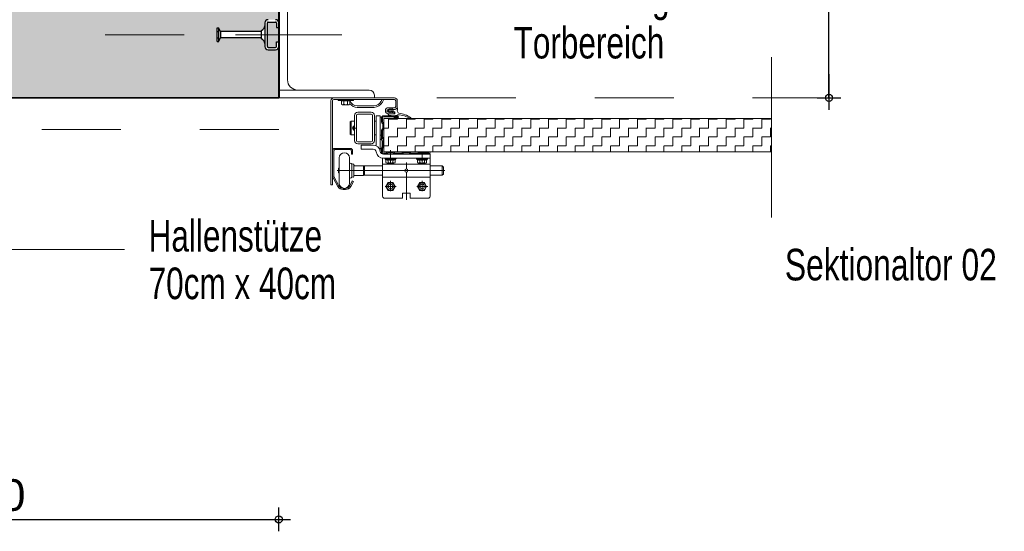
# Model space of a CAD drawing. Header units: metres. Extents: x 1314 to 1415, y -87 to -52.
# Tile 531 of 656: x 1403.578 to 1404.825, y -71.903 to -71.255. Entities that reach past the tile are written whole.
import ezdxf

# ---------------------------------------------------------------- set-up
doc = ezdxf.new("R2010")
doc.units = ezdxf.units.M
doc.header["$PDMODE"] = 65
for name, pattern in [('AUSGEZOGEN', [0]), ('GETRENNT2_S10', [0.045, 0.02, -0.01, 0, -0.005, 0, -0.01]), ('GETRENNT2_S6', [0.12, 0.07, -0.01, 0.01, -0.01, 0.01, -0.01]), ('PUNKT2_S9', [0.0015, 0, -0.0015]), ('STRICHLINIE2_S3', [0.275, 0.2, -0.075])]:
    doc.linetypes.add(name, pattern=pattern)
for name, color, linetype in [('XR$9$_40732', 7, 'Continuous'), ('XR$9$_40733', 7, 'Continuous'), ('XR$9$_42143', 7, 'Continuous'), ('XR$9$_42154', 7, 'Continuous')]:
    doc.layers.add(name, color=color, linetype=linetype)
for name, color, linetype, lineweight in [('XR$9$Maßlinie 1_50', 7, 'AUSGEZOGEN', 25), ('XR$9$Muster', 4, 'AUSGEZOGEN', 13), ('XR$9$Möblierung', 4, 'AUSGEZOGEN', 13), ('XR$9$Text 1_100', 3, 'AUSGEZOGEN', 18), ('XR$9$Wand Mauerwerk tr_1', 42, 'AUSGEZOGEN', 18)]:
    doc.layers.add(name, color=color, linetype=linetype, lineweight=lineweight)
doc.styles.add('ARIAL', font='arial.ttf')
doc.dimstyles.new('DIMSTYLE_28', dxfattribs={"dimtxt": 0.04, "dimasz": 0.03, "dimexe": 0, "dimexo": 1e-06, "dimgap": 0.02, "dimtad": 2, "dimdec": 1, "dimlfac": 100, "dimrnd": 0.5, "dimzin": 4, "dimdsep": 46, "dimtxsty": 'ARIAL', "dimblk1": 'ALL_ML_KREIS', "dimblk2": 'ALL_ML_KREIS', "dimsah": 1, "dimcen": 0, "dimse1": 1, "dimse2": 1, "dimclrd": 7, "dimclre": 7, "dimclrt": 7, "dimadec": 0, "dimazin": 0, "dimtfac": 1, "dimtdec": 0, "dimtix": 1, "dimtmove": 2, "dimatfit": 3, "dimfxl": 0, "dimtzin": 0, "dimlwd": 0, "dimlwe": 25, "dimarcsym": 0})

# ---------------------------------------------------------------- blocks, each defined once
blk = doc.blocks.new('COMPLEXOBJECT_76')
at = {"layer": 'XR$9$_40732', "color": 3, "linetype": 'AUSGEZOGEN', "lineweight": 13, "transparency": 33554687}
for p, q in [((1403.907, -71.2344), (1403.907, -71.3544)), ((1403.9105, -71.2344), (1403.907, -71.2344)), ((1403.917, -71.3314), (1403.917, -71.2409)), ((1404.0205, -71.3444), (1403.93, -71.3444)), ((1403.907, -71.3544), (1404.027, -71.3544)), ((1403.9765, -71.3544), (1403.996, -71.3544)), ((1404.027, -71.3544), (1404.027, -71.3509))]:
    blk.add_line(p, q, dxfattribs=at)
for centre, radius, start, end in [((1403.9105, -71.2409), 0.0065, 0, 90), ((1403.93, -71.3314), 0.013, 180, 270), ((1404.0205, -71.3509), 0.0065, 0, 90)]:
    blk.add_arc(centre, radius, start, end, dxfattribs=at)
blk = doc.blocks.new('ALL_ML_KREIS')
at = {"color": 0, "linetype": 'ByBlock', "lineweight": -2}
for p, q in [((0, -0.5), (0, 0.5)), ((-1, 0), (0.5, 0))]:
    blk.add_line(p, q, dxfattribs=at)
blk.add_circle((0, 0), 0.15, dxfattribs=at)
blk = doc.blocks.new('*D640')
at = {"layer": 'DEFPOINTS', "color": 7, "linetype": 'AUSGEZOGEN', "lineweight": 25, "transparency": 33554687}
for p in [(1404.4571, -70.9544), (1404.459, -71.3544), (1404.6026, -71.3544)]:
    blk.add_point(p, dxfattribs=at)
at = {"layer": 'XR$9$Maßlinie 1_50', "color": 7, "linetype": 'AUSGEZOGEN', "lineweight": -2, "transparency": 33554687}
blk.add_line((1404.6026, -71.3544), (1404.6026, -70.9544), dxfattribs=at)
at = {"layer": 'XR$9$Maßlinie 1_50', "color": 7, "linetype": 'AUSGEZOGEN', "lineweight": 25, "transparency": 33554687, "xscale": 0.03, "yscale": 0.03, "zscale": 0.03}
for p, rotation in [((1404.6026, -70.9544), 90), ((1404.6026, -71.3544), 270)]:
    blk.add_blockref('ALL_ML_KREIS', p, dxfattribs=dict(at, rotation=rotation))
at = {"layer": 'XR$9$Maßlinie 1_50', "color": 7, "linetype": 'AUSGEZOGEN', "lineweight": 25, "transparency": 33554687, "insert": (1404.5719, -71.1561), "char_height": 0.04, "width": 0.16, "attachment_point": 5, "rotation": 90, "style": 'ARIAL'}
blk.add_mtext('\\A1;{\\A1;{40\\H0.026400;\\S^ ;}}', dxfattribs=at)
blk = doc.blocks.new('*D657')
at = {"layer": 'DEFPOINTS', "color": 7, "linetype": 'AUSGEZOGEN', "lineweight": 25, "transparency": 33554687}
for p in [(1403.206, -71.3544), (1403.906, -71.3544), (1403.206, -71.888)]:
    blk.add_point(p, dxfattribs=at)
at = {"layer": 'XR$9$Maßlinie 1_50', "color": 7, "linetype": 'AUSGEZOGEN', "lineweight": -2, "transparency": 33554687}
blk.add_line((1403.206, -71.888), (1403.906, -71.888), dxfattribs=at)
at = {"layer": 'XR$9$Maßlinie 1_50', "color": 7, "linetype": 'AUSGEZOGEN', "lineweight": 25, "transparency": 33554687, "xscale": 0.03, "yscale": 0.03, "zscale": 0.03, "rotation": 180}
blk.add_blockref('ALL_ML_KREIS', (1403.206, -71.888), dxfattribs=at)
at = {"layer": 'XR$9$Maßlinie 1_50', "color": 7, "linetype": 'AUSGEZOGEN', "lineweight": 25, "transparency": 33554687, "xscale": 0.03, "yscale": 0.03, "zscale": 0.03}
blk.add_blockref('ALL_ML_KREIS', (1403.906, -71.888), dxfattribs=at)
at = {"layer": 'XR$9$Maßlinie 1_50', "color": 7, "linetype": 'AUSGEZOGEN', "lineweight": 25, "transparency": 33554687, "insert": (1403.5542, -71.8574), "char_height": 0.04, "width": 0.16, "attachment_point": 5, "style": 'ARIAL'}
blk.add_mtext('\\A1;{\\A1;{70\\H0.026400;\\S^ ;}}', dxfattribs=at)

msp = doc.modelspace()

# ---------------------------------------------------------------- hatches: boundary and pattern name
at = {"layer": 'XR$9$Muster', "linetype": 'AUSGEZOGEN', "lineweight": 13, "transparency": 33554687}
h = msp.add_hatch(dxfattribs=at)
h.set_pattern_fill('MUSTER', color=4, scale=0.01125, angle=90, style=0, pattern_type=2)
h.set_pattern_definition([(90, (-0.0225, 0.0225), (-0.01125, 0.01125), [0.01125, -0.01125]), (180, (-0.0225, 0.0225), (-0.01125, -0.01125), [0.01125, -0.01125])])
h.paths.add_polyline_path([(1404.039, -71.4226), (1404.53, -71.4226), (1404.53, -71.3806), (1404.039, -71.3806)], flags=0)
at = {"layer": 'XR$9$Möblierung', "linetype": 'AUSGEZOGEN', "lineweight": 13, "transparency": 33554687}
for points in [[(1403.83, -71.0464), (1403.8318, -71.0499), (1403.8321, -71.0501), (1403.8321, -71.0504), (1403.8843, -71.0504), (1403.8843, -71.0491), (1403.8855, -71.0482), (1403.8865, -71.0471), (1403.8873, -71.0459), (1403.8885, -71.0436), (1403.8885, -71.0394), (1403.8887, -71.0381), (1403.8892, -71.037), (1403.8901, -71.0361), (1403.8912, -71.0356), (1403.8925, -71.0354), (1403.902, -71.0354), (1403.9032, -71.0356), (1403.9043, -71.0361), (1403.9052, -71.037), (1403.9058, -71.0381), (1403.906, -71.0394), (1403.906, -70.9544), (1403.671, -70.9544), (1403.665, -70.9544), (1403.647, -70.9544), (1403.206, -70.9544), (1403.206, -71.0394), (1403.2062, -71.0381), (1403.2067, -71.037), (1403.2076, -71.0361), (1403.2087, -71.0356), (1403.21, -71.0354), (1403.2195, -71.0354), (1403.2207, -71.0356), (1403.2218, -71.0361), (1403.2227, -71.037), (1403.2233, -71.0381), (1403.2235, -71.0394), (1403.2235, -71.0436), (1403.2246, -71.0459), (1403.2255, -71.0471), (1403.2265, -71.0482), (1403.2277, -71.0491), (1403.2277, -71.0504), (1403.2799, -71.0504), (1403.2799, -71.0501), (1403.2801, -71.0499), (1403.282, -71.0464), (1403.282, -71.0456), (1403.2839, -71.0456), (1403.2839, -71.0631), (1403.282, -71.0631), (1403.282, -71.0624), (1403.2801, -71.0588), (1403.2799, -71.0587), (1403.2799, -71.0584), (1403.2277, -71.0584), (1403.2277, -71.0596), (1403.2265, -71.0605), (1403.2255, -71.0616), (1403.2246, -71.0629), (1403.2235, -71.0651), (1403.2235, -71.0694), (1403.2233, -71.0706), (1403.2227, -71.0717), (1403.2218, -71.0726), (1403.2207, -71.0732), (1403.2195, -71.0734), (1403.21, -71.0734), (1403.2087, -71.0732), (1403.2076, -71.0726), (1403.2067, -71.0717), (1403.2062, -71.0706), (1403.206, -71.0694), (1403.206, -71.2594), (1403.2062, -71.2581), (1403.2067, -71.257), (1403.2076, -71.2561), (1403.2087, -71.2556), (1403.21, -71.2554), (1403.2195, -71.2554), (1403.2207, -71.2556), (1403.2218, -71.2561), (1403.2227, -71.257), (1403.2233, -71.2581), (1403.2235, -71.2594), (1403.2235, -71.2636), (1403.2246, -71.2659), (1403.2255, -71.2671), (1403.2265, -71.2682), (1403.2277, -71.2691), (1403.2277, -71.2704), (1403.2799, -71.2704), (1403.2799, -71.2701), (1403.2801, -71.2699), (1403.282, -71.2664), (1403.282, -71.2656), (1403.2839, -71.2656), (1403.2839, -71.2831), (1403.282, -71.2831), (1403.282, -71.2824), (1403.2801, -71.2788), (1403.2799, -71.2787), (1403.2799, -71.2784), (1403.2277, -71.2784), (1403.2277, -71.2796), (1403.2265, -71.2805), (1403.2255, -71.2816), (1403.2246, -71.2829), (1403.2235, -71.2851), (1403.2235, -71.2894), (1403.2233, -71.2906), (1403.2227, -71.2917), (1403.2218, -71.2926), (1403.2207, -71.2932), (1403.2195, -71.2934), (1403.21, -71.2934), (1403.2087, -71.2932), (1403.2076, -71.2926), (1403.2067, -71.2917), (1403.2062, -71.2906), (1403.206, -71.2894), (1403.206, -71.3544), (1403.906, -71.3544), (1403.906, -71.2894), (1403.9058, -71.2906), (1403.9052, -71.2917), (1403.9043, -71.2926), (1403.9032, -71.2932), (1403.902, -71.2934), (1403.8925, -71.2934), (1403.8912, -71.2932), (1403.8901, -71.2926), (1403.8892, -71.2917), (1403.8887, -71.2906), (1403.8885, -71.2894), (1403.8885, -71.2851), (1403.8873, -71.2829), (1403.8865, -71.2816), (1403.8855, -71.2805), (1403.8843, -71.2796), (1403.8843, -71.2784), (1403.8321, -71.2784), (1403.8321, -71.2787), (1403.8318, -71.2788), (1403.83, -71.2824), (1403.83, -71.2831), (1403.8281, -71.2831), (1403.8281, -71.2656), (1403.83, -71.2656), (1403.83, -71.2664), (1403.8318, -71.2699), (1403.8321, -71.2701), (1403.8321, -71.2704), (1403.8843, -71.2704), (1403.8843, -71.2691), (1403.8855, -71.2682), (1403.8865, -71.2671), (1403.8873, -71.2659), (1403.8885, -71.2636), (1403.8885, -71.2594), (1403.8887, -71.2581), (1403.8892, -71.257), (1403.8901, -71.2561), (1403.8912, -71.2556), (1403.8925, -71.2554), (1403.902, -71.2554), (1403.9032, -71.2556), (1403.9043, -71.2561), (1403.9052, -71.257), (1403.9058, -71.2581), (1403.906, -71.2594), (1403.906, -71.0694), (1403.9058, -71.0706), (1403.9052, -71.0717), (1403.9043, -71.0726), (1403.9032, -71.0732), (1403.902, -71.0734), (1403.8925, -71.0734), (1403.8912, -71.0732), (1403.8901, -71.0726), (1403.8892, -71.0717), (1403.8887, -71.0706), (1403.8885, -71.0694), (1403.8885, -71.0651), (1403.8873, -71.0629), (1403.8865, -71.0616), (1403.8855, -71.0605), (1403.8843, -71.0596), (1403.8843, -71.0584), (1403.8321, -71.0584), (1403.8321, -71.0587), (1403.8318, -71.0588), (1403.83, -71.0624), (1403.83, -71.0631), (1403.8281, -71.0631), (1403.8281, -71.0456), (1403.83, -71.0456)], [(1403.902, -71.2584), (1403.8925, -71.2584), (1403.8915, -71.2594), (1403.8915, -71.2894), (1403.8925, -71.2904), (1403.902, -71.2904), (1403.903, -71.2894), (1403.903, -71.2834), (1403.906, -71.2834), (1403.906, -71.2654), (1403.903, -71.2654), (1403.903, -71.2594)]]:
    msp.add_hatch(color=8, dxfattribs=at).paths.add_polyline_path(points)

# ---------------------------------------------------------------- linework, layer by layer
at = {"transparency": 33554687}
for p, q in [((1403.8885, -71.2594), (1403.8885, -71.2894)), ((1403.8915, -71.2894), (1403.8915, -71.2594)), ((1403.8925, -71.2584), (1403.902, -71.2584)), ((1403.903, -71.2594), (1403.903, -71.2654)), ((1403.906, -71.2594), (1403.906, -71.2654)), ((1403.8281, -71.2831), (1403.8281, -71.2656)), ((1403.8281, -71.2656), (1403.83, -71.2656)), ((1403.8283, -71.2703), (1403.8297, -71.2703)), ((1403.83, -71.2831), (1403.83, -71.2656)), ((1403.83, -71.2664), (1403.8318, -71.2699)), ((1403.8321, -71.2709), (1403.8321, -71.2778)), ((1403.8843, -71.2704), (1403.8326, -71.2704)), ((1403.8843, -71.2796), (1403.8843, -71.2691)), ((1403.903, -71.2654), (1403.906, -71.2654)), ((1403.8281, -71.2831), (1403.83, -71.2831)), ((1403.8283, -71.2784), (1403.8297, -71.2784)), ((1403.83, -71.2824), (1403.8318, -71.2788)), ((1403.8843, -71.2784), (1403.8326, -71.2784)), ((1403.903, -71.2894), (1403.903, -71.2834)), ((1403.903, -71.2834), (1403.906, -71.2834)), ((1403.906, -71.2894), (1403.906, -71.2834)), ((1403.8925, -71.2904), (1403.902, -71.2904)), ((1403.8925, -71.2934), (1403.902, -71.2934))]:
    msp.add_line(p, q, dxfattribs=at)
at = {"color": 7, "linetype": 'AUSGEZOGEN', "lineweight": 13, "transparency": 33554687}
for p, q in [((1403.9812, -71.3564), (1403.9812, -71.3578)), ((1403.9812, -71.3564), (1404.0004, -71.3564)), ((1403.9868, -71.3581), (1403.9812, -71.3578)), ((1403.9812, -71.3578), (1404.0004, -71.3578)), ((1403.9854, -71.3585), (1403.9854, -71.3624)), ((1403.9868, -71.3581), (1403.9947, -71.3581)), ((1403.9883, -71.3624), (1403.9883, -71.3585)), ((1403.9947, -71.3581), (1404.0004, -71.3578)), ((1403.9961, -71.3624), (1403.9961, -71.3578)), ((1404.0004, -71.3564), (1404.0004, -71.3578)), ((1403.9947, -71.3631), (1403.9868, -71.3631)), ((1403.9883, -71.3624), (1403.9908, -71.3631)), ((1403.9908, -71.3631), (1403.9932, -71.3624))]:
    msp.add_line(p, q, dxfattribs=at)
at = {"color": 7, "linetype": 'AUSGEZOGEN', "lineweight": 35, "transparency": 33554687}
msp.add_lwpolyline([(1403.206, -70.9544), (1403.906, -70.9544), (1403.906, -71.3544), (1403.206, -71.3544), (1403.206, -70.9544)], close=True, dxfattribs=at)
at = {"color": 7, "linetype": 'AUSGEZOGEN', "lineweight": 13, "transparency": 33554687}
for points in [[(1403.9932, -71.3585), (1403.9908, -71.3581), (1403.9883, -71.3585), (1403.9868, -71.3581), (1403.9854, -71.3585)], [(1403.9961, -71.3585), (1403.9947, -71.3581), (1403.9932, -71.3585), (1403.9932, -71.3624)], [(1403.9854, -71.3624), (1403.9868, -71.3631), (1403.9883, -71.3624)], [(1403.9932, -71.3624), (1403.9947, -71.3631), (1403.9961, -71.3624)]]:
    msp.add_lwpolyline(points, dxfattribs=at)
at = {"transparency": 33554687}
for centre, radius, start, end in [((1403.8925, -71.2594), 0.004, 90, 180), ((1403.8925, -71.2594), 0.001, 90, 180), ((1403.902, -71.2594), 0.004, 0, 90), ((1403.902, -71.2594), 0.001, 0, 90), ((1403.8326, -71.2696), 0.0008, 207.6995, 270), ((1403.8787, -71.2608), 0.01, 303.5267, 346.4892), ((1403.8326, -71.2792), 0.0008, 90, 152.3005), ((1403.8787, -71.288), 0.01, 13.5108, 56.4733), ((1403.8925, -71.2894), 0.004, 180, 270), ((1403.8925, -71.2894), 0.001, 180, 270), ((1403.902, -71.2894), 0.001, 270, 0), ((1403.902, -71.2894), 0.004, 270, 0)]:
    msp.add_arc(centre, radius, start, end, dxfattribs=at)
at = {"layer": 'XR$9$_40732', "color": 3, "linetype": 'AUSGEZOGEN', "lineweight": 13, "transparency": 33554687}
for p, q in [((1403.972, -71.3579), (1403.972, -71.4644)), ((1403.974, -71.4644), (1403.974, -71.3579)), ((1403.9755, -71.3544), (1403.995, -71.3544)), ((1403.9755, -71.3564), (1403.9934, -71.3564)), ((1403.995, -71.3544), (1404.0525, -71.3544)), ((1403.9955, -71.3564), (1404.0364, -71.3564)), ((1404.0364, -71.3564), (1404.0385, -71.3564)), ((1404.0385, -71.3564), (1404.0525, -71.3564)), ((1404.054, -71.3579), (1404.054, -71.3654)), ((1404.056, -71.3628), (1404.056, -71.3579)), ((1404.0267, -71.3644), (1404.0053, -71.3644)), ((1404.016, -71.3664), (1404.0053, -71.3664)), ((1404.006, -71.3726), (1404.023, -71.3726)), ((1404.0267, -71.3664), (1404.016, -71.3664)), ((1404.0447, -71.3669), (1404.0525, -71.3669)), ((1404.0447, -71.3689), (1404.0455, -71.3689)), ((1404.0447, -71.3724), (1404.0455, -71.3724)), ((1404.0455, -71.3689), (1404.046, -71.3684)), ((1404.0455, -71.3724), (1404.046, -71.3729)), ((1404.0465, -71.3689), (1404.046, -71.3684)), ((1404.0465, -71.3724), (1404.046, -71.3729)), ((1404.0465, -71.3689), (1404.0475, -71.3689)), ((1404.0465, -71.3724), (1404.0475, -71.3724)), ((1404.0475, -71.3689), (1404.048, -71.3684)), ((1404.0475, -71.3724), (1404.048, -71.3729)), ((1404.0485, -71.3689), (1404.048, -71.3684)), ((1404.0485, -71.3724), (1404.048, -71.3729)), ((1404.0485, -71.3689), (1404.0495, -71.3689)), ((1404.0485, -71.3724), (1404.0495, -71.3724)), ((1404.0495, -71.3689), (1404.05, -71.3684)), ((1404.0495, -71.3724), (1404.05, -71.3729)), ((1404.0505, -71.3689), (1404.05, -71.3684)), ((1404.0505, -71.3724), (1404.05, -71.3729)), ((1404.0505, -71.3689), (1404.0525, -71.3689)), ((1404.0505, -71.3724), (1404.052, -71.3724)), ((1404.052, -71.3744), (1404.052, -71.3724)), ((1404.056, -71.3654), (1404.056, -71.3628)), ((1403.9965, -71.3848), (1403.9975, -71.3838)), ((1403.9965, -71.3848), (1403.9965, -71.4003)), ((1404.002, -71.3838), (1403.9975, -71.3838)), ((1403.9975, -71.3838), (1403.9975, -71.4013)), ((1404.002, -71.4086), (1404.002, -71.3766)), ((1404.0045, -71.4086), (1404.0045, -71.3766)), ((1404.006, -71.3751), (1404.023, -71.3751)), ((1404.0245, -71.3766), (1404.0245, -71.4086)), ((1404.027, -71.3766), (1404.027, -71.4086)), ((1404.0292, -71.3838), (1404.027, -71.3838)), ((1404.0292, -71.3928), (1404.0292, -71.3771)), ((1404.0295, -71.3771), (1404.0345, -71.3771)), ((1404.0345, -71.3771), (1404.0345, -71.4009)), ((1404.0345, -71.3926), (1404.0345, -71.3791)), ((1404.0375, -71.3786), (1404.035, -71.3786)), ((1404.052, -71.3744), (1404.0447, -71.3744)), ((1404.0292, -71.3928), (1404.0292, -71.415)), ((1404.0345, -71.3997), (1404.0345, -71.3926)), ((1403.9975, -71.4013), (1403.9965, -71.4003)), ((1404.002, -71.4013), (1403.9975, -71.4013)), ((1404.006, -71.4101), (1404.023, -71.4101)), ((1404.0292, -71.4013), (1404.027, -71.4013)), ((1404.0345, -71.4061), (1404.0345, -71.3997)), ((1404.0345, -71.4009), (1404.0345, -71.4061)), ((1404.037, -71.4082), (1404.0345, -71.4061)), ((1404.0345, -71.4061), (1404.0345, -71.4219)), ((1404.037, -71.417), (1404.037, -71.4082)), ((1404.006, -71.4126), (1404.023, -71.4126)), ((1404.0105, -71.4141), (1404.0253, -71.4141)), ((1404.0105, -71.4193), (1404.0105, -71.4141)), ((1404.0253, -71.4193), (1404.0105, -71.4193)), ((1404.0345, -71.4191), (1404.037, -71.417)), ((1404.0345, -71.4219), (1404.0345, -71.4221)), ((1404.0375, -71.4381), (1404.0375, -71.4308)), ((1404.0975, -71.4256), (1404.0385, -71.4256)), ((1404.0975, -71.4308), (1404.0385, -71.4308)), ((1404.0975, -71.4308), (1404.0975, -71.4256)), ((1404.0975, -71.4381), (1404.0975, -71.4308)), ((1404.0375, -71.4401), (1404.0375, -71.4381)), ((1404.0375, -71.4381), (1404.0375, -71.4791)), ((1404.0975, -71.4381), (1404.0375, -71.4381)), ((1404.0696, -71.4464), (1404.0654, -71.4464)), ((1404.0975, -71.4381), (1404.0975, -71.4789)), ((1404.0375, -71.4546), (1404.0975, -71.4546)), ((1403.972, -71.4644), (1403.974, -71.4644)), ((1404.04, -71.4814), (1404.0625, -71.4814)), ((1404.0625, -71.4749), (1404.0724, -71.4749)), ((1404.0625, -71.4749), (1404.0625, -71.4814)), ((1404.0724, -71.4811), (1404.0724, -71.4749)), ((1404.0724, -71.4814), (1404.095, -71.4814))]:
    msp.add_line(p, q, dxfattribs=at)
at = {"layer": 'XR$9$_40732', "color": 2, "linetype": 'AUSGEZOGEN', "lineweight": 13, "transparency": 33554687}
for p, q in [((1404.0458, -71.3689), (1404.0451, -71.3696)), ((1404.0451, -71.3716), (1404.0458, -71.3723)), ((1404.0462, -71.3691), (1404.0462, -71.3697)), ((1404.0462, -71.3716), (1404.0462, -71.3722)), ((1404.0463, -71.3698), (1404.0469, -71.3698)), ((1404.0469, -71.3714), (1404.0463, -71.3714)), ((1404.0474, -71.3694), (1404.0476, -71.3684)), ((1404.0476, -71.3728), (1404.0474, -71.3718)), ((1404.0478, -71.3683), (1404.048, -71.3683)), ((1404.048, -71.3729), (1404.0478, -71.3729)), ((1404.0482, -71.3685), (1404.0482, -71.3697)), ((1404.0482, -71.3716), (1404.0482, -71.3728)), ((1404.0483, -71.3698), (1404.0489, -71.3698)), ((1404.0489, -71.3714), (1404.0483, -71.3714)), ((1404.0494, -71.3694), (1404.0496, -71.3684)), ((1404.0496, -71.3728), (1404.0494, -71.3718)), ((1404.0498, -71.3683), (1404.05, -71.3683)), ((1404.05, -71.3729), (1404.0498, -71.3729)), ((1404.0502, -71.3685), (1404.0502, -71.3697)), ((1404.0502, -71.3716), (1404.0502, -71.3728)), ((1404.0508, -71.3698), (1404.0503, -71.3698)), ((1404.0508, -71.3714), (1404.0503, -71.3714)), ((1404.0512, -71.3693), (1404.0509, -71.3697)), ((1404.0509, -71.3715), (1404.0512, -71.372)), ((1404.0513, -71.3692), (1404.0512, -71.3693)), ((1404.0514, -71.3692), (1404.0513, -71.3692)), ((1404.0535, -71.3689), (1404.0514, -71.3692)), ((1404.0514, -71.372), (1404.0525, -71.3722)), ((1404.053, -71.3741), (1404.053, -71.3727)), ((1404.0565, -71.3671), (1404.0565, -71.3689)), ((1404.0452, -71.3744), (1404.0442, -71.3744)), ((1404.0452, -71.3744), (1404.0527, -71.3744)), ((1404.0564, -71.3764), (1404.0565, -71.3764)), ((1404.0565, -71.3761), (1404.0565, -71.376)), ((1404.0565, -71.3763), (1404.0565, -71.3764)), ((1404.0571, -71.3757), (1404.0568, -71.3757)), ((1404.0037, -71.3926), (1403.9993, -71.3926)), ((1404.0007, -71.3908), (1404.0007, -71.3906)), ((1404.0007, -71.3944), (1404.0007, -71.3908)), ((1404.0007, -71.3946), (1404.0007, -71.3944)), ((1404.0015, -71.3948), (1404.0015, -71.3904)), ((1404.0019, -71.3894), (1404.002, -71.3894)), ((1404.002, -71.3958), (1404.0019, -71.3958)), ((1403.974, -71.4214), (1403.974, -71.4514)), ((1403.9755, -71.4214), (1403.9755, -71.4514)), ((1403.9965, -71.4184), (1403.977, -71.4184)), ((1403.9965, -71.4199), (1403.977, -71.4199)), ((1403.998, -71.4254), (1403.998, -71.4214)), ((1403.9995, -71.4214), (1403.9995, -71.4254)), ((1404.0475, -71.4375), (1404.0475, -71.4226)), ((1404.0875, -71.4375), (1404.0875, -71.4226)), ((1403.9825, -71.4304), (1403.9825, -71.4464)), ((1403.9955, -71.4304), (1403.9955, -71.4464)), ((1403.998, -71.4254), (1403.9995, -71.4254)), ((1404.041, -71.4318), (1404.054, -71.4318)), ((1404.0417, -71.4363), (1404.0417, -71.4328)), ((1404.0446, -71.4363), (1404.0446, -71.4328)), ((1404.0475, -71.4328), (1404.0475, -71.4238)), ((1404.0504, -71.4363), (1404.0504, -71.4328)), ((1404.0532, -71.4328), (1404.0532, -71.4363)), ((1404.081, -71.4318), (1404.094, -71.4318)), ((1404.0817, -71.4363), (1404.0817, -71.4328)), ((1404.0846, -71.4363), (1404.0846, -71.4328)), ((1404.0904, -71.4363), (1404.0904, -71.4328)), ((1404.0932, -71.4328), (1404.0932, -71.4363)), ((1403.9818, -71.4464), (1403.9801, -71.4464)), ((1403.9818, -71.4433), (1403.9818, -71.4442)), ((1403.9825, -71.4433), (1403.9818, -71.4433)), ((1403.9818, -71.4442), (1403.9818, -71.4464)), ((1404.0654, -71.4464), (1403.9818, -71.4464)), ((1403.9818, -71.4464), (1403.9818, -71.4485)), ((1403.9825, -71.4464), (1403.9825, -71.4624)), ((1403.9955, -71.4464), (1403.9955, -71.4624)), ((1403.9985, -71.4464), (1403.9985, -71.4384)), ((1403.9985, -71.4544), (1403.9985, -71.4464)), ((1404.0012, -71.4397), (1404.0012, -71.4391)), ((1404.0012, -71.453), (1404.0012, -71.4397)), ((1404.0017, -71.4402), (1404.0132, -71.4402)), ((1404.0132, -71.4402), (1404.0132, -71.4525)), ((1404.0132, -71.4402), (1404.0147, -71.4404)), ((1404.0375, -71.4404), (1404.0147, -71.4404)), ((1404.0147, -71.4523), (1404.0147, -71.4404)), ((1404.0431, -71.4368), (1404.0475, -71.4368)), ((1404.0475, -71.4368), (1404.0518, -71.4368)), ((1404.0675, -71.4443), (1404.0675, -71.4361)), ((1404.0675, -71.4637), (1404.0675, -71.4479)), ((1404.0696, -71.4464), (1404.1164, -71.4464)), ((1404.0831, -71.4368), (1404.0875, -71.4368)), ((1404.0875, -71.4368), (1404.0918, -71.4368)), ((1404.113, -71.4404), (1404.0975, -71.4404)), ((1404.113, -71.4523), (1404.113, -71.4404)), ((1404.1145, -71.4419), (1404.113, -71.4404)), ((1404.1145, -71.4419), (1404.1145, -71.4508)), ((1403.975, -71.4554), (1403.9809, -71.4664)), ((1403.9763, -71.4547), (1403.9822, -71.4657)), ((1403.9818, -71.4485), (1403.9818, -71.4494)), ((1403.9818, -71.4494), (1403.9825, -71.4494)), ((1403.9991, -71.4594), (1403.9958, -71.4657)), ((1403.9971, -71.4664), (1404.0004, -71.4601)), ((1403.9991, -71.4594), (1404.0004, -71.4601)), ((1404.0012, -71.4536), (1404.0012, -71.453)), ((1404.0017, -71.4525), (1404.0132, -71.4525)), ((1404.0147, -71.4523), (1404.0132, -71.4525)), ((1404.0147, -71.4523), (1404.0375, -71.4523)), ((1404.0475, -71.4725), (1404.0475, -71.4595)), ((1404.0675, -71.4492), (1404.0675, -71.4836)), ((1404.0875, -71.4725), (1404.0875, -71.4595)), ((1404.0975, -71.4523), (1404.113, -71.4523)), ((1404.1145, -71.4508), (1404.113, -71.4523)), ((1403.9905, -71.4689), (1403.9875, -71.4689)), ((1403.9875, -71.4704), (1403.9905, -71.4704)), ((1404.0546, -71.4664), (1404.0406, -71.4664)), ((1404.0417, -71.4664), (1404.0446, -71.4614)), ((1404.0446, -71.4714), (1404.0417, -71.4664)), ((1404.0446, -71.4614), (1404.0504, -71.4614)), ((1404.0504, -71.4714), (1404.0446, -71.4714)), ((1404.0504, -71.4614), (1404.0532, -71.4664)), ((1404.0532, -71.4664), (1404.0504, -71.4714)), ((1404.0946, -71.4664), (1404.0806, -71.4664)), ((1404.0817, -71.4664), (1404.0846, -71.4614)), ((1404.0846, -71.4714), (1404.0817, -71.4664)), ((1404.0846, -71.4614), (1404.0904, -71.4614)), ((1404.0904, -71.4714), (1404.0846, -71.4714)), ((1404.0904, -71.4614), (1404.0932, -71.4664)), ((1404.0932, -71.4664), (1404.0904, -71.4714))]:
    msp.add_line(p, q, dxfattribs=at)
for points in [[(1403.9818, -71.4464), (1403.9818, -71.4464)], [(1404.0475, -71.4368), (1404.0475, -71.4368)], [(1404.0875, -71.4368), (1404.0875, -71.4368)]]:
    msp.add_lwpolyline(points, close=True, dxfattribs=at)
for centre, radius in [((1404.0475, -71.4664), 0.00475), ((1404.0475, -71.4664), 0.003), ((1404.0875, -71.4664), 0.00475), ((1404.0875, -71.4664), 0.003)]:
    msp.add_circle(centre, radius, dxfattribs=at)
at = {"layer": 'XR$9$_40732', "color": 3, "linetype": 'AUSGEZOGEN', "lineweight": 13, "transparency": 33554687}
for centre, radius, start, end in [((1403.9755, -71.3579), 0.0035, 90, 180), ((1403.9755, -71.3579), 0.0015, 90, 180), ((1404.0055, -71.3544), 0.01, 199.9091, 268.7052), ((1404.0264, -71.3544), 0.01, 271.2949, 333.8441), ((1404.0264, -71.3544), 0.012, 271.2949, 333.8441), ((1404.0175, -71.35), 0.02, 333.8441, 341.3047), ((1404.0175, -71.35), 0.022, 333.8441, 343.0585), ((1404.0525, -71.3579), 0.0035, 0, 90), ((1404.0525, -71.3579), 0.0015, 0, 90), ((1404.0055, -71.3544), 0.012, 218.0666, 268.7051), ((1404.006, -71.3766), 0.004, 90, 180), ((1404.023, -71.3766), 0.004, 0, 90), ((1404.0447, -71.3706), 0.00375, 90, 180), ((1404.0447, -71.3706), 0.00375, 180, 270), ((1404.0447, -71.3706), 0.00175, 90, 180), ((1404.0447, -71.3706), 0.00175, 180, 270), ((1404.0525, -71.3654), 0.0015, 270, 0), ((1404.0525, -71.3654), 0.0035, 270, 0), ((1404.006, -71.3766), 0.0015, 90, 180), ((1404.023, -71.3766), 0.0015, 0, 90), ((1404.035, -71.3791), 0.0005, 90, 180), ((1404.0015, -71.3926), 0.002, 113.3677, 246.6323), ((1404.006, -71.4086), 0.004, 180, 270), ((1404.006, -71.4086), 0.0015, 180, 270), ((1404.023, -71.4086), 0.004, 270, 0), ((1404.023, -71.4086), 0.0015, 270, 0), ((1404.0325, -71.4066), 0.006, 0, 70.5288), ((1404.0325, -71.4066), 0.006, 318.5904, 0), ((1404.0253, -71.4233), 0.00925, 7.5895, 90), ((1404.0253, -71.4233), 0.004, 7.5895, 90), ((1404.0385, -71.4216), 0.00925, 187.5895, 270), ((1404.0385, -71.4216), 0.004, 187.5895, 270), ((1404.0675, -71.4464), 0.00209, 0, 180), ((1404.0675, -71.4464), 0.00209, 180, 0), ((1404.04, -71.4789), 0.0025, 180, 270), ((1404.095, -71.4789), 0.0025, 270, 0)]:
    msp.add_arc(centre, radius, start, end, dxfattribs=at)
at = {"layer": 'XR$9$_40732', "color": 2, "linetype": 'AUSGEZOGEN', "lineweight": 13, "transparency": 33554687}
for centre, radius, start, end in [((1404.0461, -71.3706), 0.00141, 153, 180), ((1404.0461, -71.3706), 0.00141, 180, 207), ((1404.0461, -71.3706), 0.00141, 133.0061, 153), ((1404.0461, -71.3706), 0.00141, 207, 214.6988), ((1404.0461, -71.3706), 0.00141, 207, 214.6988), ((1404.0461, -71.3706), 0.00141, 214.6988, 226.9939), ((1404.046, -71.3691), 0.0002, 0, 133.0061), ((1404.046, -71.3722), 0.0002, 226.9939, 0), ((1404.0463, -71.3697), 0.00015, 180, 270), ((1404.0463, -71.3716), 0.00015, 90, 180), ((1404.0469, -71.3693), 0.0005, 270, 345), ((1404.0469, -71.3719), 0.0005, 15, 90), ((1404.0478, -71.3685), 0.00015, 90, 165), ((1404.0478, -71.3728), 0.00015, 195, 270), ((1404.048, -71.3685), 0.00015, 0, 90), ((1404.048, -71.3728), 0.00015, 270, 0), ((1404.0483, -71.3697), 0.00015, 180, 270), ((1404.0483, -71.3716), 0.00015, 90, 180), ((1404.0489, -71.3693), 0.0005, 270, 345), ((1404.0489, -71.3719), 0.0005, 15, 90), ((1404.0498, -71.3685), 0.00015, 90, 165), ((1404.0498, -71.3728), 0.00015, 195, 270), ((1404.05, -71.3685), 0.00015, 0, 90), ((1404.05, -71.3728), 0.00015, 270, 0), ((1404.0503, -71.3697), 0.00015, 180, 270), ((1404.0503, -71.3716), 0.00015, 90, 180), ((1404.0508, -71.3697), 0.00015, 270, 326.3099), ((1404.0508, -71.3716), 0.00015, 33.6901, 90), ((1404.0514, -71.3694), 0.0002, 98.4279, 146.3099), ((1404.0514, -71.3718), 0.0002, 213.6901, 261.5721), ((1404.0525, -71.3727), 0.0005, 0, 81.5721), ((1404.053, -71.3654), 0.0035, 278.4279, 332.5678), ((1404.0593, -71.3706), 0.00331, 148.1092, 180), ((1404.0593, -71.3706), 0.00331, 180, 247.5582), ((1404.0563, -71.3671), 0.000208, 90, 152.5678), ((1404.0563, -71.3671), 0.000208, 0, 90), ((1404.0442, -71.3746), 0.0002, 90, 180), ((1404.0442, -71.3746), 0.0002, 180, 201.7729), ((1404.0472, -71.3733), 0.0035, 201.7729, 239.7709), ((1404.051, -71.3465), 0.0304, 259.5638, 269.9953), ((1404.051, -71.3465), 0.0304, 269.9953, 279.9538), ((1404.0527, -71.3741), 0.0003, 270, 0), ((1404.0562, -71.3761), 0.0003, 279.9538, 0), ((1404.0568, -71.376), 0.0003, 67.7575, 180), ((1404.0538, -71.4136), 0.0381, 60.4908, 85.3992), ((1404.0423, -71.4115), 0.0386, 67.7519, 67.7575), ((1404.0556, -71.4018), 0.0282, 51.5104, 85.0812), ((1404.0728, -71.3801), 0.0005, 237.0882, 289.6889), ((1404.0728, -71.3801), 0.0005, 289.6889, 19.6889), ((1404.0728, -71.3801), 0.0005, 51.4684, 55.117), ((1404.0728, -71.3801), 0.0005, 19.6889, 51.4684), ((1404.0019, -71.3906), 0.0012, 90, 180), ((1404.0019, -71.3946), 0.0012, 180, 270), ((1403.977, -71.4214), 0.003, 90, 180), ((1403.977, -71.4214), 0.003, 90, 180), ((1403.977, -71.4214), 0.0015, 90, 180), ((1403.9965, -71.4214), 0.003, 0, 90), ((1403.9965, -71.4214), 0.003, 0, 90), ((1403.9965, -71.4214), 0.0015, 0, 90), ((1403.989, -71.4304), 0.0065, 0, 180), ((1403.9975, -71.4354), 0.002, 180, 270), ((1404.041, -71.4313), 0.0005, 90, 180), ((1404.041, -71.4313), 0.0005, 180, 219.9893), ((1404.041, -71.4313), 0.0005, 219.9893, 270), ((1404.0435, -71.43), 0.00336, 209.3196, 263.0885), ((1404.0431, -71.4311), 0.0023, 269.257, 308.9472), ((1404.0475, -71.4249), 0.00842, 249.9474, 290.0526), ((1404.0518, -71.4311), 0.0023, 231.0528, 271.1793), ((1404.0514, -71.43), 0.00334, 277.2106, 330.4845), ((1404.054, -71.4313), 0.0005, 0, 90), ((1404.054, -71.4313), 0.0005, 270, 316.9446), ((1404.054, -71.4313), 0.0005, 316.9446, 0), ((1404.081, -71.4313), 0.0005, 90, 180), ((1404.081, -71.4313), 0.0005, 180, 219.9893), ((1404.081, -71.4313), 0.0005, 219.9893, 270), ((1404.0835, -71.43), 0.00336, 209.3196, 263.0885), ((1404.0831, -71.4311), 0.0023, 269.257, 308.9472), ((1404.0875, -71.4249), 0.00842, 249.9474, 290.0526), ((1404.0918, -71.4311), 0.0023, 231.0528, 271.1793), ((1404.0914, -71.43), 0.00334, 277.2106, 330.4845), ((1404.094, -71.4313), 0.0005, 0, 90), ((1404.094, -71.4313), 0.0005, 270, 316.9446), ((1404.094, -71.4313), 0.0005, 316.9446, 0), ((1403.9975, -71.4384), 0.001, 0, 90), ((1403.9999, -71.4391), 0.00125, 90, 180), ((1403.9999, -71.4391), 0.00125, 11.537, 90), ((1403.9999, -71.4391), 0.00125, 0, 11.537), ((1404.0017, -71.4397), 0.0005, 180, 270), ((1404.0431, -71.4346), 0.0023, 231.0528, 270), ((1404.0431, -71.4346), 0.0023, 270, 308.9472), ((1404.0475, -71.4284), 0.00842, 249.9474, 270), ((1404.0475, -71.4284), 0.00842, 270, 290.0526), ((1404.0475, -71.4284), 0.00842, 269.9999, 270), ((1404.0518, -71.4346), 0.0023, 231.0528, 270), ((1404.0518, -71.4346), 0.0023, 270, 308.9472), ((1404.0831, -71.4346), 0.0023, 231.0528, 270), ((1404.0831, -71.4346), 0.0023, 270, 308.9472), ((1404.0875, -71.4284), 0.00842, 249.9474, 270), ((1404.0875, -71.4284), 0.00842, 270, 290.0526), ((1404.0875, -71.4284), 0.00842, 269.9999, 270), ((1404.0918, -71.4346), 0.0023, 231.0528, 270), ((1404.0918, -71.4346), 0.0023, 270, 308.9472), ((1403.9825, -71.4514), 0.0085, 180, 208.0725), ((1403.9825, -71.4514), 0.007, 180, 208.0725), ((1403.9975, -71.4574), 0.002, 90, 180), ((1403.9975, -71.4544), 0.001, 270, 0), ((1403.9999, -71.4536), 0.00125, 180, 270), ((1403.9999, -71.4536), 0.00125, 270, 348.463), ((1403.9999, -71.4536), 0.00125, 348.463, 0), ((1404.0017, -71.453), 0.0005, 90, 180), ((1403.9875, -71.4629), 0.0075, 208.0725, 270), ((1403.9875, -71.4629), 0.006, 208.0725, 270), ((1403.989, -71.4624), 0.0065, 180, 0), ((1403.9905, -71.4629), 0.006, 270, 332), ((1403.9905, -71.4629), 0.0075, 270, 332)]:
    msp.add_arc(centre, radius, start, end, dxfattribs=at)
at = {"layer": 'XR$9$_40733', "color": 2, "linetype": 'AUSGEZOGEN', "lineweight": 13, "transparency": 33554687}
for p, q in [((1404.036, -71.3842), (1404.036, -71.3798)), ((1404.0372, -71.3798), (1404.0372, -71.3842)), ((1404.0375, -71.3849), (1404.0383, -71.3857)), ((1404.0387, -71.3771), (1404.0557, -71.3771)), ((1404.0557, -71.3783), (1404.0387, -71.3783)), ((1404.052, -71.3806), (1404.052, -71.3793)), ((1404.052, -71.3793), (1404.0557, -71.3793)), ((1404.0557, -71.3806), (1404.052, -71.3806)), ((1404.036, -71.4067), (1404.036, -71.396)), ((1404.0374, -71.3866), (1404.0366, -71.3858)), ((1404.0366, -71.3944), (1404.0374, -71.3936)), ((1404.0372, -71.396), (1404.0372, -71.4067)), ((1404.0383, -71.3945), (1404.0375, -71.3953)), ((1404.0377, -71.3929), (1404.0377, -71.3873)), ((1404.039, -71.3873), (1404.039, -71.3929)), ((1404.0377, -71.4154), (1404.0377, -71.4098)), ((1404.039, -71.4098), (1404.039, -71.4154)), ((1404.036, -71.4228), (1404.036, -71.4185)), ((1404.0366, -71.4169), (1404.0374, -71.4161)), ((1404.0372, -71.4185), (1404.0372, -71.4228)), ((1404.0383, -71.417), (1404.0375, -71.4178)), ((1404.0446, -71.4226), (1404.0503, -71.4226)), ((1404.0475, -71.4266), (1404.0475, -71.4206)), ((1404.0646, -71.4226), (1404.0703, -71.4226)), ((1404.0825, -71.4238), (1404.0825, -71.4226)), ((1404.0825, -71.4226), (1404.096, -71.4226)), ((1404.0387, -71.4243), (1404.0415, -71.4243)), ((1404.0415, -71.4256), (1404.0387, -71.4256)), ((1404.0422, -71.4241), (1404.043, -71.4233)), ((1404.0439, -71.4241), (1404.0431, -71.4249)), ((1404.0503, -71.4238), (1404.0446, -71.4238)), ((1404.0518, -71.4249), (1404.051, -71.4241)), ((1404.0519, -71.4233), (1404.0527, -71.4241)), ((1404.0534, -71.4243), (1404.0615, -71.4243)), ((1404.0615, -71.4256), (1404.0534, -71.4256)), ((1404.0622, -71.4241), (1404.063, -71.4233)), ((1404.0639, -71.4241), (1404.0631, -71.4249)), ((1404.0703, -71.4238), (1404.0646, -71.4238)), ((1404.0718, -71.4249), (1404.071, -71.4241)), ((1404.0719, -71.4233), (1404.0727, -71.4241)), ((1404.0734, -71.4243), (1404.096, -71.4243)), ((1404.096, -71.4256), (1404.0734, -71.4256)), ((1404.096, -71.4238), (1404.0825, -71.4238))]:
    msp.add_line(p, q, dxfattribs=at)
at = {"layer": 'XR$9$_40733', "color": 2, "linetype": 'AUSGEZOGEN', "lineweight": 18, "transparency": 33554687}
for p, q in [((1404.039, -71.3806), (1404.039, -71.4226)), ((1404.53, -71.3806), (1404.039, -71.3806)), ((1404.039, -71.4226), (1404.53, -71.4226))]:
    msp.add_line(p, q, dxfattribs=at)
at = {"layer": 'XR$9$_40733', "color": 2, "linetype": 'AUSGEZOGEN', "lineweight": 13, "transparency": 33554687}
for centre, radius, start, end in [((1404.0387, -71.3798), 0.00275, 90, 180), ((1404.0382, -71.3842), 0.00225, 180, 225), ((1404.0387, -71.3798), 0.0015, 90, 180), ((1404.0382, -71.3842), 0.001, 180, 225), ((1404.0557, -71.3788), 0.00175, 270, 90), ((1404.0557, -71.3788), 0.0005, 270, 90), ((1404.0382, -71.396), 0.00225, 135, 180), ((1404.0382, -71.396), 0.001, 135, 180), ((1404.0367, -71.3873), 0.001, 0, 45), ((1404.0367, -71.3929), 0.001, 315, 0), ((1404.0367, -71.3873), 0.00225, 0, 45), ((1404.0367, -71.3929), 0.00225, 315, 0), ((1404.0382, -71.4185), 0.00225, 135, 180), ((1404.0387, -71.4228), 0.00275, 180, 270), ((1404.0382, -71.4185), 0.001, 135, 180), ((1404.0387, -71.4228), 0.0015, 180, 270), ((1404.0367, -71.4154), 0.001, 315, 0), ((1404.0367, -71.4154), 0.00225, 315, 0), ((1404.0446, -71.4248), 0.00225, 90, 135), ((1404.0503, -71.4248), 0.00225, 45, 90), ((1404.0646, -71.4248), 0.00225, 90, 135), ((1404.0703, -71.4248), 0.00225, 45, 90), ((1404.096, -71.4241), 0.0015, 270, 90), ((1404.0415, -71.4233), 0.001, 270, 315), ((1404.0415, -71.4233), 0.00225, 270, 315), ((1404.0446, -71.4248), 0.001, 90, 135), ((1404.0503, -71.4248), 0.001, 45, 90), ((1404.0534, -71.4233), 0.00225, 225, 270), ((1404.0534, -71.4233), 0.001, 225, 270), ((1404.0615, -71.4233), 0.001, 270, 315), ((1404.0615, -71.4233), 0.00225, 270, 315), ((1404.0646, -71.4248), 0.001, 90, 135), ((1404.0703, -71.4248), 0.001, 45, 90), ((1404.0734, -71.4233), 0.00225, 225, 270), ((1404.0734, -71.4233), 0.001, 225, 270), ((1404.096, -71.4241), 0.00025, 270, 90)]:
    msp.add_arc(centre, radius, start, end, dxfattribs=at)
at = {"layer": 'XR$9$_42143', "color": 7, "linetype": 'AUSGEZOGEN', "lineweight": 13, "transparency": 33554687}
msp.add_line((1403.906, -71.3444), (1403.936, -71.3444), dxfattribs=at)
at = {"layer": 'XR$9$_42154', "color": 7, "linetype": 'STRICHLINIE2_S3', "lineweight": 13, "transparency": 33554687}
for p, q in [((1404.53, -71.5056), (1404.5299, -70.7465)), ((1404.53, -71.5026), (1404.53, -71.3026))]:
    msp.add_line(p, q, dxfattribs=at)
at = {"layer": 'XR$9$Möblierung', "color": 4, "linetype": 'GETRENNT2_S6', "lineweight": 18, "transparency": 33554687}
msp.add_line((1403.206, -71.3944), (1403.906, -71.3944), dxfattribs=at)
at = {"layer": 'XR$9$Wand Mauerwerk tr_1', "color": 7, "linetype": 'GETRENNT2_S10', "lineweight": 13, "transparency": 33554687}
for p, q in [((1403.986, -71.2744), (1403.6112, -71.2744)), ((1403.951, -71.2744), (1403.6932, -71.2744))]:
    msp.add_line(p, q, dxfattribs=at)
at = {"layer": 'XR$9$Wand Mauerwerk tr_1', "color": 52, "linetype": 'PUNKT2_S9', "lineweight": 13, "transparency": 33554687}
msp.add_line((1403.906, -71.3544), (1404.6729, -71.3544), dxfattribs=at)
at = {"layer": 'XR$9$Wand Mauerwerk tr_1', "color": 7, "linetype": 'AUSGEZOGEN', "lineweight": 13, "transparency": 33554687}
msp.add_line((1403.7106, -71.5463), (1403.4848, -71.5463), dxfattribs=at)

# ---------------------------------------------------------------- block references
at = {"layer": 'XR$9$_40732', "color": 3, "linetype": 'AUSGEZOGEN', "lineweight": 13, "transparency": 33554687}
msp.add_blockref('COMPLEXOBJECT_76', (0, 0), dxfattribs=at)

# ---------------------------------------------------------------- texts
at = {"layer": 'XR$9$Text 1_100', "color": 3, "linetype": 'AUSGEZOGEN', "lineweight": 18, "transparency": 33554687, "char_height": 0.04, "attachment_point": 1, "line_spacing_factor": 0.903614, "style": 'ARIAL'}
for s, insert, width in [('\\A1;{\\fArial|i0|b0;\\H0.040000;\\W0.714286;\\C3;Einfassung im}\\P{\\fArial|i0|b0;\\H0.040000;\\W0.714286;\\C3;Torbereich}\\P', (1404.2033, -71.2042), 0.266249), ('\\A1;{\\fArial|i0|b0;\\H0.040000;\\W0.714286;\\C3;Hallenstütze}\\P{\\fArial|i0|b0;\\H0.040000;\\W0.714286;\\C3;70cm x 40cm}\\P', (1403.7412, -71.5089), 0.252452)]:
    msp.add_mtext(s, dxfattribs=dict(at, insert=insert, width=width))
at = {"layer": 'XR$9$Text 1_100', "color": 3, "linetype": 'AUSGEZOGEN', "lineweight": 18, "transparency": 33554687, "insert": (1404.5468, -71.586), "char_height": 0.04, "width": 0.281969, "attachment_point": 7, "style": 'ARIAL'}
msp.add_mtext('\\W0.72;Sektionaltor 02', dxfattribs=at)

# ---------------------------------------------------------------- dimensions: what is measured, and where the dimension line sits
at = {"layer": 'XR$9$Maßlinie 1_50', "color": 7, "linetype": 'AUSGEZOGEN', "lineweight": 25, "transparency": 33554687}
dim = msp.add_linear_dim(base=(1404.6026, -70.9544), p1=(1404.459, -71.3544), p2=(1404.4571, -70.9544), angle=90, dimstyle='DIMSTYLE_28', override={"dimpost": '<>', "dimclrd": 7, "dimclre": 7, "dimclrt": 7, "dimlwd": 0, "dimlwe": 25}, dxfattribs=at)
dim.commit()
dim.dimension.update_dxf_attribs({"geometry": '*D640', "text_midpoint": (1404.5719, -71.1561), "dimtype": 160})
dim = msp.add_linear_dim(base=(1403.906, -71.888), p1=(1403.206, -71.3544), p2=(1403.906, -71.3544), dimstyle='DIMSTYLE_28', override={"dimpost": '<>', "dimclrd": 7, "dimclre": 7, "dimclrt": 7, "dimlwd": 0, "dimlwe": 25}, dxfattribs=at)
dim.commit()
dim.dimension.update_dxf_attribs({"geometry": '*D657', "text_midpoint": (1403.5542, -71.8574), "dimtype": 160})

doc.saveas('drawing.dxf')
